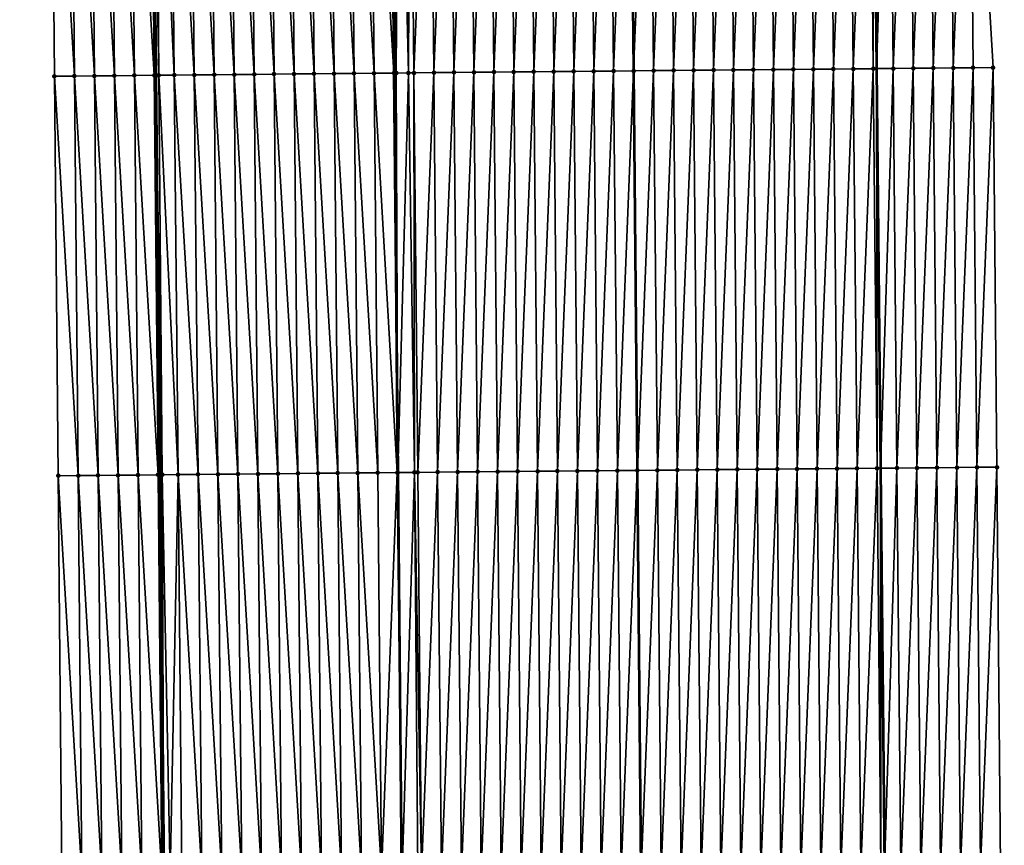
# Model space of a CAD drawing. Header units: feet. Extents: x 2010743 to 2022806, y 818705 to 837694.
# Tile 415 of 531: x 2011429 to 2011478, y 833134 to 833176. Entities that reach past the tile are written whole.
import ezdxf

# ---------------------------------------------------------------- set-up
doc = ezdxf.new("R2010")
doc.units = ezdxf.units.FT
doc.header["$MEASUREMENT"] = 0
for name, color, linetype, lineweight in [('EP_Travel Lane', 172, 'Continuous', 53), ('Road Shots', 141, 'Continuous', 100), ('STRIPING', 60, 'Continuous', 53)]:
    doc.layers.add(name, color=color, linetype=linetype, lineweight=lineweight)
doc.layers.add('I-77-MM17-21_NB-Surface-Border', color=7, linetype='Continuous')
doc.layers.add('I-77-MM17-21_NB-Surface-TIN', color=7, linetype='Continuous')

msp = doc.modelspace()

# ---------------------------------------------------------------- linework, layer by layer
at = {"layer": 'EP_Travel Lane'}
for points in [[(2011470.49, 833293.34, 292.963), (2011470.699, 833273.342, 293.131), (2011470.908, 833253.344, 293.339), (2011471.117, 833233.347, 293.592), (2011471.326, 833213.349, 293.839), (2011471.534, 833193.32, 294.066), (2011471.734, 833173.322, 294.295), (2011471.935, 833153.325, 294.54), (2011472.135, 833133.328, 294.822), (2011472.336, 833113.33, 295.092), (2011472.536, 833093.334, 295.417), (2011472.737, 833073.338, 295.752), (2011472.937, 833053.342, 296.093), (2011473.138, 833033.346, 296.435)], [(2011434.402, 833292.959, 293.292), (2011434.611, 833272.961, 293.432), (2011434.82, 833252.963, 293.639), (2011435.029, 833232.965, 293.875), (2011435.239, 833212.968, 294.131), (2011435.446, 833192.987, 294.363), (2011435.646, 833172.99, 294.628), (2011435.847, 833152.993, 294.879), (2011436.047, 833132.995, 295.14), (2011436.247, 833112.999, 295.433), (2011436.448, 833093.002, 295.728), (2011436.648, 833073.005, 296.049), (2011436.849, 833053.008, 296.345), (2011437.049, 833033.012, 296.684)]]:
    msp.add_polyline3d(points, dxfattribs=at)
at = {"layer": 'I-77-MM17-21_NB-Surface-Border', "color": 3, "linetype": 'Continuous', "lineweight": -3}
for points in [[(2011474.323, 833293.38, 292.814), (2011474.535, 833273.382, 292.978), (2011474.748, 833253.384, 293.194), (2011474.961, 833233.386, 293.438), (2011476.174, 833213.399, 293.62), (2011476.382, 833193.362, 293.874), (2011477.568, 833173.373, 294.065), (2011477.755, 833153.375, 294.289), (2011477.942, 833133.378, 294.563), (2011478.129, 833113.381, 294.848), (2011477.315, 833093.376, 295.212), (2011477.502, 833073.38, 295.566), (2011475.689, 833053.366, 295.982), (2011476.876, 833033.379, 296.31)], [(2011432.593, 833032.969, 296.561), (2011431.957, 833052.961, 296.226), (2011431.392, 833072.954, 295.91), (2011432.317, 833092.962, 295.628), (2011431.131, 833112.949, 295.299), (2011430.944, 833132.946, 295.021), (2011430.757, 833152.943, 294.756), (2011430.57, 833172.941, 294.496), (2011430.384, 833192.938, 294.233), (2011429.279, 833212.903, 293.96), (2011429.417, 833232.904, 293.721), (2011429.718, 833252.908, 293.51), (2011429.457, 833272.905, 293.298), (2011428.829, 833292.899, 293.151)]]:
    msp.add_polyline3d(points, dxfattribs=at)
at = {"layer": 'I-77-MM17-21_NB-Surface-TIN', "color": 128, "linetype": 'Continuous', "lineweight": -3}
for points in [[(2011462.382, 833193.238, 294.272), (2011462.569, 833173.24, 294.511), (2011463.382, 833193.247, 294.25)], [(2011463.569, 833173.249, 294.49), (2011463.382, 833193.247, 294.25), (2011462.569, 833173.24, 294.511)], [(2011463.569, 833173.249, 294.49), (2011464.382, 833193.256, 294.227), (2011463.382, 833193.247, 294.25)], [(2011463.569, 833173.249, 294.49), (2011464.569, 833173.258, 294.472), (2011464.382, 833193.256, 294.227)], [(2011464.569, 833173.258, 294.472), (2011465.382, 833193.265, 294.208), (2011464.382, 833193.256, 294.227)], [(2011464.569, 833173.258, 294.472), (2011465.569, 833173.267, 294.454), (2011465.382, 833193.265, 294.208)], [(2011465.569, 833173.267, 294.454), (2011466.382, 833193.274, 294.188), (2011465.382, 833193.265, 294.208)], [(2011465.569, 833173.267, 294.454), (2011466.569, 833173.276, 294.435), (2011466.382, 833193.274, 294.188)], [(2011466.569, 833173.276, 294.435), (2011467.382, 833193.283, 294.17), (2011466.382, 833193.274, 294.188)], [(2011466.569, 833173.276, 294.435), (2011467.569, 833173.285, 294.412), (2011467.382, 833193.283, 294.17)], [(2011467.569, 833173.285, 294.412), (2011468.382, 833193.292, 294.149), (2011467.382, 833193.283, 294.17)], [(2011467.569, 833173.285, 294.412), (2011468.569, 833173.294, 294.391), (2011468.382, 833193.292, 294.149)], [(2011468.569, 833173.294, 294.391), (2011469.382, 833193.301, 294.13), (2011468.382, 833193.292, 294.149)], [(2011468.569, 833173.294, 294.391), (2011469.569, 833173.303, 294.366), (2011469.382, 833193.301, 294.13)], [(2011469.569, 833173.303, 294.366), (2011470.382, 833193.31, 294.105), (2011469.382, 833193.301, 294.13)], [(2011469.569, 833173.303, 294.366), (2011470.569, 833173.312, 294.338), (2011470.382, 833193.31, 294.105)], [(2011470.569, 833173.312, 294.338), (2011471.382, 833193.319, 294.071), (2011470.382, 833193.31, 294.105)], [(2011470.569, 833173.312, 294.338), (2011471.569, 833173.321, 294.298), (2011471.382, 833193.319, 294.071)], [(2011471.569, 833173.321, 294.298), (2011471.534, 833193.32, 294.066), (2011471.382, 833193.319, 294.071)], [(2011472.382, 833193.328, 294.041), (2011471.534, 833193.32, 294.066), (2011471.734, 833173.322, 294.295)], [(2011471.569, 833173.321, 294.298), (2011471.734, 833173.322, 294.295), (2011471.534, 833193.32, 294.066)], [(2011472.569, 833173.33, 294.281), (2011472.382, 833193.328, 294.041), (2011471.734, 833173.322, 294.295)], [(2011472.569, 833173.33, 294.281), (2011473.382, 833193.336, 294), (2011472.382, 833193.328, 294.041)], [(2011472.569, 833173.33, 294.281), (2011473.569, 833173.339, 294.239), (2011473.382, 833193.336, 294)], [(2011473.569, 833173.339, 294.239), (2011474.382, 833193.345, 293.956), (2011473.382, 833193.336, 294)], [(2011473.569, 833173.339, 294.239), (2011474.569, 833173.347, 294.199), (2011474.382, 833193.345, 293.956)], [(2011474.569, 833173.347, 294.199), (2011475.382, 833193.354, 293.915), (2011474.382, 833193.345, 293.956)], [(2011474.569, 833173.347, 294.199), (2011475.569, 833173.356, 294.153), (2011475.382, 833193.354, 293.915)], [(2011475.569, 833173.356, 294.153), (2011476.382, 833193.362, 293.874), (2011475.382, 833193.354, 293.915)], [(2011475.569, 833173.356, 294.153), (2011476.568, 833173.365, 294.109), (2011476.382, 833193.362, 293.874)], [(2011476.568, 833173.365, 294.109), (2011477.568, 833173.373, 294.065), (2011476.382, 833193.362, 293.874)], [(2011431.57, 833172.951, 294.526), (2011431.384, 833192.948, 294.263), (2011430.384, 833192.938, 294.233)], [(2011431.57, 833172.951, 294.526), (2011430.384, 833192.938, 294.233), (2011430.57, 833172.941, 294.496)], [(2011432.57, 833172.96, 294.559), (2011432.384, 833192.958, 294.299), (2011431.384, 833192.948, 294.263)], [(2011431.57, 833172.951, 294.526), (2011432.57, 833172.96, 294.559), (2011431.384, 833192.948, 294.263)], [(2011433.57, 833172.97, 294.572), (2011433.384, 833192.967, 294.309), (2011432.384, 833192.958, 294.299)], [(2011432.57, 833172.96, 294.559), (2011433.57, 833172.97, 294.572), (2011432.384, 833192.958, 294.299)], [(2011434.57, 833172.98, 294.613), (2011434.384, 833192.977, 294.357), (2011433.384, 833192.967, 294.309)], [(2011433.57, 833172.97, 294.572), (2011434.57, 833172.98, 294.613), (2011433.384, 833192.967, 294.309)], [(2011435.57, 833172.989, 294.626), (2011435.383, 833192.987, 294.361), (2011434.384, 833192.977, 294.357)], [(2011434.57, 833172.98, 294.613), (2011435.57, 833172.989, 294.626), (2011434.384, 833192.977, 294.357)], [(2011435.383, 833192.987, 294.361), (2011435.646, 833172.99, 294.628), (2011435.446, 833192.987, 294.363)], [(2011435.57, 833172.989, 294.626), (2011435.646, 833172.99, 294.628), (2011435.383, 833192.987, 294.361)], [(2011435.789, 833172.992, 294.633), (2011435.639, 833192.989, 294.368), (2011435.446, 833192.987, 294.363)], [(2011435.789, 833172.992, 294.633), (2011435.446, 833192.987, 294.363), (2011435.646, 833172.99, 294.628)], [(2011436.57, 833172.999, 294.65), (2011436.383, 833192.997, 294.384), (2011435.639, 833192.989, 294.368)], [(2011435.789, 833172.992, 294.633), (2011436.57, 833172.999, 294.65), (2011435.639, 833192.989, 294.368)], [(2011437.57, 833173.009, 294.669), (2011437.383, 833193.006, 294.408), (2011436.383, 833192.997, 294.384)], [(2011436.57, 833172.999, 294.65), (2011437.57, 833173.009, 294.669), (2011436.383, 833192.997, 294.384)], [(2011438.57, 833173.018, 294.68), (2011438.383, 833193.016, 294.422), (2011437.383, 833193.006, 294.408)], [(2011437.57, 833173.009, 294.669), (2011438.57, 833173.018, 294.68), (2011437.383, 833193.006, 294.408)], [(2011439.57, 833173.028, 294.69), (2011439.383, 833193.025, 294.433), (2011438.383, 833193.016, 294.422)], [(2011438.57, 833173.018, 294.68), (2011439.57, 833173.028, 294.69), (2011438.383, 833193.016, 294.422)], [(2011440.57, 833173.037, 294.7), (2011440.383, 833193.035, 294.442), (2011439.383, 833193.025, 294.433)], [(2011439.57, 833173.028, 294.69), (2011440.57, 833173.037, 294.7), (2011439.383, 833193.025, 294.433)], [(2011441.57, 833173.047, 294.709), (2011441.383, 833193.044, 294.453), (2011440.383, 833193.035, 294.442)], [(2011440.57, 833173.037, 294.7), (2011441.57, 833173.047, 294.709), (2011440.383, 833193.035, 294.442)], [(2011442.57, 833173.056, 294.721), (2011442.383, 833193.054, 294.466), (2011441.383, 833193.044, 294.453)], [(2011441.57, 833173.047, 294.709), (2011442.57, 833173.056, 294.721), (2011441.383, 833193.044, 294.453)], [(2011443.57, 833173.066, 294.732), (2011443.383, 833193.063, 294.478), (2011442.383, 833193.054, 294.466)], [(2011442.57, 833173.056, 294.721), (2011443.57, 833173.066, 294.732), (2011442.383, 833193.054, 294.466)], [(2011444.57, 833173.075, 294.745), (2011444.383, 833193.073, 294.49), (2011443.383, 833193.063, 294.478)], [(2011443.57, 833173.066, 294.732), (2011444.57, 833173.075, 294.745), (2011443.383, 833193.063, 294.478)], [(2011445.57, 833173.085, 294.76), (2011445.383, 833193.082, 294.507), (2011444.383, 833193.073, 294.49)], [(2011444.57, 833173.075, 294.745), (2011445.57, 833173.085, 294.76), (2011444.383, 833193.073, 294.49)], [(2011446.57, 833173.095, 294.781), (2011446.383, 833193.092, 294.527), (2011445.383, 833193.082, 294.507)], [(2011445.57, 833173.085, 294.76), (2011446.57, 833173.095, 294.781), (2011445.383, 833193.082, 294.507)], [(2011446.383, 833193.092, 294.527), (2011447.57, 833173.104, 294.79), (2011447.383, 833193.101, 294.53)], [(2011446.57, 833173.095, 294.781), (2011447.57, 833173.104, 294.79), (2011446.383, 833193.092, 294.527)], [(2011447.682, 833173.105, 294.79), (2011447.816, 833193.106, 294.533), (2011447.383, 833193.101, 294.53)], [(2011447.682, 833173.105, 294.79), (2011447.383, 833193.101, 294.53), (2011447.57, 833173.104, 294.79)], [(2011447.682, 833173.105, 294.79), (2011448.291, 833173.111, 294.788), (2011447.816, 833193.106, 294.533)], [(2011448.291, 833173.111, 294.788), (2011447.964, 833193.107, 294.533), (2011447.816, 833193.106, 294.533)], [(2011448.291, 833173.111, 294.788), (2011448.383, 833193.111, 294.528), (2011447.964, 833193.107, 294.533)], [(2011448.291, 833173.111, 294.788), (2011448.57, 833173.113, 294.784), (2011448.383, 833193.111, 294.528)], [(2011448.57, 833173.113, 294.784), (2011449.383, 833193.12, 294.507), (2011448.383, 833193.111, 294.528)], [(2011448.57, 833173.113, 294.784), (2011449.57, 833173.122, 294.76), (2011449.383, 833193.12, 294.507)], [(2011449.57, 833173.122, 294.76), (2011450.383, 833193.129, 294.489), (2011449.383, 833193.12, 294.507)], [(2011449.57, 833173.122, 294.76), (2011450.57, 833173.131, 294.742), (2011450.383, 833193.129, 294.489)], [(2011450.57, 833173.131, 294.742), (2011451.383, 833193.138, 294.471), (2011450.383, 833193.129, 294.489)], [(2011450.57, 833173.131, 294.742), (2011451.57, 833173.14, 294.723), (2011451.383, 833193.138, 294.471)], [(2011451.57, 833173.14, 294.723), (2011452.383, 833193.147, 294.452), (2011451.383, 833193.138, 294.471)], [(2011451.57, 833173.14, 294.723), (2011452.569, 833173.149, 294.702), (2011452.383, 833193.147, 294.452)], [(2011452.569, 833173.149, 294.702), (2011453.383, 833193.156, 294.435), (2011452.383, 833193.147, 294.452)], [(2011452.569, 833173.149, 294.702), (2011453.569, 833173.158, 294.685), (2011453.383, 833193.156, 294.435)], [(2011453.569, 833173.158, 294.685), (2011454.383, 833193.165, 294.417), (2011453.383, 833193.156, 294.435)], [(2011453.569, 833173.158, 294.685), (2011454.569, 833173.167, 294.665), (2011454.383, 833193.165, 294.417)], [(2011454.569, 833173.167, 294.665), (2011455.383, 833193.174, 294.399), (2011454.383, 833193.165, 294.417)], [(2011454.569, 833173.167, 294.665), (2011455.569, 833173.177, 294.645), (2011455.383, 833193.174, 294.399)], [(2011455.569, 833173.177, 294.645), (2011456.383, 833193.183, 294.384), (2011455.383, 833193.174, 294.399)], [(2011455.569, 833173.177, 294.645), (2011456.569, 833173.186, 294.629), (2011456.383, 833193.183, 294.384)], [(2011456.569, 833173.186, 294.629), (2011457.383, 833193.192, 294.372), (2011456.383, 833193.183, 294.384)], [(2011456.569, 833173.186, 294.629), (2011457.569, 833173.195, 294.617), (2011457.383, 833193.192, 294.372)], [(2011457.569, 833173.195, 294.617), (2011458.382, 833193.202, 294.366), (2011457.383, 833193.192, 294.372)], [(2011457.569, 833173.195, 294.617), (2011458.569, 833173.204, 294.61), (2011458.382, 833193.202, 294.366)], [(2011458.569, 833173.204, 294.61), (2011459.364, 833193.211, 294.342), (2011458.382, 833193.202, 294.366)], [(2011458.569, 833173.204, 294.61), (2011459.554, 833173.213, 294.583), (2011459.364, 833193.211, 294.342)], [(2011459.382, 833193.211, 294.342), (2011459.364, 833193.211, 294.342), (2011459.554, 833173.213, 294.583)], [(2011459.569, 833173.213, 294.583), (2011460.382, 833193.22, 294.326), (2011459.382, 833193.211, 294.342)], [(2011459.569, 833173.213, 294.583), (2011459.382, 833193.211, 294.342), (2011459.554, 833173.213, 294.583)], [(2011459.569, 833173.213, 294.583), (2011460.569, 833173.222, 294.567), (2011460.382, 833193.22, 294.326)], [(2011460.569, 833173.222, 294.567), (2011461.382, 833193.229, 294.294), (2011460.382, 833193.22, 294.326)], [(2011460.569, 833173.222, 294.567), (2011461.569, 833173.231, 294.533), (2011461.382, 833193.229, 294.294)], [(2011461.569, 833173.231, 294.533), (2011462.382, 833193.238, 294.272), (2011461.382, 833193.229, 294.294)], [(2011461.569, 833173.231, 294.533), (2011462.569, 833173.24, 294.511), (2011462.382, 833193.238, 294.272)], [(2011440.757, 833153.04, 294.955), (2011440.57, 833173.037, 294.7), (2011439.57, 833173.028, 294.69)], [(2011441.757, 833153.049, 294.962), (2011441.57, 833173.047, 294.709), (2011440.57, 833173.037, 294.7)], [(2011440.757, 833153.04, 294.955), (2011441.757, 833153.049, 294.962), (2011440.57, 833173.037, 294.7)], [(2011442.757, 833153.059, 294.975), (2011442.57, 833173.056, 294.721), (2011441.57, 833173.047, 294.709)], [(2011441.757, 833153.049, 294.962), (2011442.757, 833153.059, 294.975), (2011441.57, 833173.047, 294.709)], [(2011443.757, 833153.068, 294.986), (2011443.57, 833173.066, 294.732), (2011442.57, 833173.056, 294.721)], [(2011442.757, 833153.059, 294.975), (2011443.757, 833153.068, 294.986), (2011442.57, 833173.056, 294.721)], [(2011444.757, 833153.078, 294.998), (2011444.57, 833173.075, 294.745), (2011443.57, 833173.066, 294.732)], [(2011443.757, 833153.068, 294.986), (2011444.757, 833153.078, 294.998), (2011443.57, 833173.066, 294.732)], [(2011445.756, 833153.087, 295.015), (2011445.57, 833173.085, 294.76), (2011444.57, 833173.075, 294.745)], [(2011444.757, 833153.078, 294.998), (2011445.756, 833153.087, 295.015), (2011444.57, 833173.075, 294.745)], [(2011446.756, 833153.097, 295.034), (2011446.57, 833173.095, 294.781), (2011445.57, 833173.085, 294.76)], [(2011445.756, 833153.087, 295.015), (2011446.756, 833153.097, 295.034), (2011445.57, 833173.085, 294.76)], [(2011447.731, 833153.106, 295.045), (2011447.57, 833173.104, 294.79), (2011446.57, 833173.095, 294.781)], [(2011446.756, 833153.097, 295.034), (2011447.731, 833153.106, 295.045), (2011446.57, 833173.095, 294.781)], [(2011447.682, 833173.105, 294.79), (2011447.57, 833173.104, 294.79), (2011447.756, 833153.106, 295.045)], [(2011447.731, 833153.106, 295.045), (2011447.756, 833153.106, 295.045), (2011447.57, 833173.104, 294.79)], [(2011447.682, 833173.105, 294.79), (2011447.756, 833153.106, 295.045), (2011448.291, 833173.111, 294.788)], [(2011448.591, 833153.114, 295.04), (2011448.291, 833173.111, 294.788), (2011447.756, 833153.106, 295.045)], [(2011448.591, 833153.114, 295.04), (2011448.57, 833173.113, 294.784), (2011448.291, 833173.111, 294.788)], [(2011448.756, 833153.116, 295.037), (2011449.57, 833173.122, 294.76), (2011448.57, 833173.113, 294.784)], [(2011448.591, 833153.114, 295.04), (2011448.756, 833153.116, 295.037), (2011448.57, 833173.113, 294.784)], [(2011448.756, 833153.116, 295.037), (2011449.756, 833153.125, 295.018), (2011449.57, 833173.122, 294.76)], [(2011449.756, 833153.125, 295.018), (2011450.57, 833173.131, 294.742), (2011449.57, 833173.122, 294.76)], [(2011449.756, 833153.125, 295.018), (2011450.756, 833153.134, 294.998), (2011450.57, 833173.131, 294.742)], [(2011450.756, 833153.134, 294.998), (2011451.57, 833173.14, 294.723), (2011450.57, 833173.131, 294.742)], [(2011450.756, 833153.134, 294.998), (2011451.756, 833153.143, 294.978), (2011451.57, 833173.14, 294.723)], [(2011451.756, 833153.143, 294.978), (2011452.569, 833173.149, 294.702), (2011451.57, 833173.14, 294.723)], [(2011451.756, 833153.143, 294.978), (2011452.756, 833153.152, 294.958), (2011452.569, 833173.149, 294.702)], [(2011452.756, 833153.152, 294.958), (2011453.569, 833173.158, 294.685), (2011452.569, 833173.149, 294.702)], [(2011452.756, 833153.152, 294.958), (2011453.756, 833153.161, 294.941), (2011453.569, 833173.158, 294.685)], [(2011453.756, 833153.161, 294.941), (2011454.569, 833173.167, 294.665), (2011453.569, 833173.158, 294.685)], [(2011453.756, 833153.161, 294.941), (2011454.756, 833153.17, 294.92), (2011454.569, 833173.167, 294.665)], [(2011454.756, 833153.17, 294.92), (2011455.569, 833173.177, 294.645), (2011454.569, 833173.167, 294.665)], [(2011454.756, 833153.17, 294.92), (2011455.756, 833153.179, 294.901), (2011455.569, 833173.177, 294.645)], [(2011455.756, 833153.179, 294.901), (2011456.569, 833173.186, 294.629), (2011455.569, 833173.177, 294.645)], [(2011455.756, 833153.179, 294.901), (2011456.756, 833153.188, 294.883), (2011456.569, 833173.186, 294.629)], [(2011456.756, 833153.188, 294.883), (2011457.569, 833173.195, 294.617), (2011456.569, 833173.186, 294.629)], [(2011456.756, 833153.188, 294.883), (2011457.756, 833153.197, 294.869), (2011457.569, 833173.195, 294.617)], [(2011457.756, 833153.197, 294.869), (2011458.569, 833173.204, 294.61), (2011457.569, 833173.195, 294.617)], [(2011457.756, 833153.197, 294.869), (2011458.756, 833153.206, 294.859), (2011458.569, 833173.204, 294.61)], [(2011458.756, 833153.206, 294.859), (2011459.554, 833173.213, 294.583), (2011458.569, 833173.204, 294.61)], [(2011458.756, 833153.206, 294.859), (2011459.743, 833153.215, 294.832), (2011459.554, 833173.213, 294.583)], [(2011459.569, 833173.213, 294.583), (2011459.554, 833173.213, 294.583), (2011459.743, 833153.215, 294.832)], [(2011459.756, 833153.215, 294.832), (2011460.569, 833173.222, 294.567), (2011459.569, 833173.213, 294.583)], [(2011459.756, 833153.215, 294.832), (2011459.569, 833173.213, 294.583), (2011459.743, 833153.215, 294.832)], [(2011459.756, 833153.215, 294.832), (2011460.756, 833153.224, 294.822), (2011460.569, 833173.222, 294.567)], [(2011460.756, 833153.224, 294.822), (2011461.569, 833173.231, 294.533), (2011460.569, 833173.222, 294.567)], [(2011460.756, 833153.224, 294.822), (2011461.756, 833153.233, 294.784), (2011461.569, 833173.231, 294.533)], [(2011461.756, 833153.233, 294.784), (2011462.569, 833173.24, 294.511), (2011461.569, 833173.231, 294.533)], [(2011461.756, 833153.233, 294.784), (2011462.756, 833153.242, 294.761), (2011462.569, 833173.24, 294.511)], [(2011462.756, 833153.242, 294.761), (2011463.569, 833173.249, 294.49), (2011462.569, 833173.24, 294.511)], [(2011463.756, 833153.251, 294.739), (2011463.569, 833173.249, 294.49), (2011462.756, 833153.242, 294.761)], [(2011463.756, 833153.251, 294.739), (2011464.569, 833173.258, 294.472), (2011463.569, 833173.249, 294.49)], [(2011463.756, 833153.251, 294.739), (2011464.756, 833153.26, 294.718), (2011464.569, 833173.258, 294.472)], [(2011464.756, 833153.26, 294.718), (2011465.569, 833173.267, 294.454), (2011464.569, 833173.258, 294.472)], [(2011464.756, 833153.26, 294.718), (2011465.756, 833153.269, 294.697), (2011465.569, 833173.267, 294.454)], [(2011465.756, 833153.269, 294.697), (2011466.569, 833173.276, 294.435), (2011465.569, 833173.267, 294.454)], [(2011465.756, 833153.269, 294.697), (2011466.756, 833153.278, 294.679), (2011466.569, 833173.276, 294.435)], [(2011466.756, 833153.278, 294.679), (2011467.569, 833173.285, 294.412), (2011466.569, 833173.276, 294.435)], [(2011466.756, 833153.278, 294.679), (2011467.756, 833153.287, 294.659), (2011467.569, 833173.285, 294.412)], [(2011467.756, 833153.287, 294.659), (2011468.569, 833173.294, 294.391), (2011467.569, 833173.285, 294.412)], [(2011467.756, 833153.287, 294.659), (2011468.756, 833153.296, 294.635), (2011468.569, 833173.294, 294.391)], [(2011468.756, 833153.296, 294.635), (2011469.569, 833173.303, 294.366), (2011468.569, 833173.294, 294.391)], [(2011468.756, 833153.296, 294.635), (2011469.756, 833153.305, 294.61), (2011469.569, 833173.303, 294.366)], [(2011469.756, 833153.305, 294.61), (2011470.569, 833173.312, 294.338), (2011469.569, 833173.303, 294.366)], [(2011469.756, 833153.305, 294.61), (2011470.755, 833153.314, 294.581), (2011470.569, 833173.312, 294.338)], [(2011470.755, 833153.314, 294.581), (2011471.569, 833173.321, 294.298), (2011470.569, 833173.312, 294.338)], [(2011470.755, 833153.314, 294.581), (2011471.755, 833153.323, 294.545), (2011471.569, 833173.321, 294.298)], [(2011471.755, 833153.323, 294.545), (2011471.734, 833173.322, 294.295), (2011471.569, 833173.321, 294.298)], [(2011472.569, 833173.33, 294.281), (2011471.734, 833173.322, 294.295), (2011471.935, 833153.325, 294.54)], [(2011471.755, 833153.323, 294.545), (2011471.935, 833153.325, 294.54), (2011471.734, 833173.322, 294.295)], [(2011472.755, 833153.332, 294.514), (2011472.569, 833173.33, 294.281), (2011471.935, 833153.325, 294.54)], [(2011472.755, 833153.332, 294.514), (2011473.569, 833173.339, 294.239), (2011472.569, 833173.33, 294.281)], [(2011472.755, 833153.332, 294.514), (2011473.755, 833153.34, 294.464), (2011473.569, 833173.339, 294.239)], [(2011473.755, 833153.34, 294.464), (2011474.569, 833173.347, 294.199), (2011473.569, 833173.339, 294.239)], [(2011473.755, 833153.34, 294.464), (2011474.755, 833153.349, 294.427), (2011474.569, 833173.347, 294.199)], [(2011474.755, 833153.349, 294.427), (2011475.569, 833173.356, 294.153), (2011474.569, 833173.347, 294.199)], [(2011474.755, 833153.349, 294.427), (2011475.755, 833153.358, 294.38), (2011475.569, 833173.356, 294.153)], [(2011475.755, 833153.358, 294.38), (2011476.568, 833173.365, 294.109), (2011475.569, 833173.356, 294.153)], [(2011475.755, 833153.358, 294.38), (2011476.755, 833153.367, 294.337), (2011476.568, 833173.365, 294.109)], [(2011476.755, 833153.367, 294.337), (2011477.568, 833173.373, 294.065), (2011476.568, 833173.365, 294.109)], [(2011476.755, 833153.367, 294.337), (2011477.755, 833153.375, 294.289), (2011477.568, 833173.373, 294.065)], [(2011431.757, 833152.953, 294.787), (2011431.57, 833172.951, 294.526), (2011430.57, 833172.941, 294.496)], [(2011431.757, 833152.953, 294.787), (2011430.57, 833172.941, 294.496), (2011430.757, 833152.943, 294.756)], [(2011432.757, 833152.963, 294.82), (2011432.57, 833172.96, 294.559), (2011431.57, 833172.951, 294.526)], [(2011431.757, 833152.953, 294.787), (2011432.757, 833152.963, 294.82), (2011431.57, 833172.951, 294.526)], [(2011433.757, 833152.972, 294.831), (2011433.57, 833172.97, 294.572), (2011432.57, 833172.96, 294.559)], [(2011432.757, 833152.963, 294.82), (2011433.757, 833152.972, 294.831), (2011432.57, 833172.96, 294.559)], [(2011434.757, 833152.982, 294.869), (2011434.57, 833172.98, 294.613), (2011433.57, 833172.97, 294.572)], [(2011433.757, 833152.972, 294.831), (2011434.757, 833152.982, 294.869), (2011433.57, 833172.97, 294.572)], [(2011435.757, 833152.992, 294.876), (2011435.57, 833172.989, 294.626), (2011434.57, 833172.98, 294.613)], [(2011434.757, 833152.982, 294.869), (2011435.757, 833152.992, 294.876), (2011434.57, 833172.98, 294.613)], [(2011435.57, 833172.989, 294.626), (2011435.847, 833152.993, 294.879), (2011435.646, 833172.99, 294.628)], [(2011435.757, 833152.992, 294.876), (2011435.847, 833152.993, 294.879), (2011435.57, 833172.989, 294.626)], [(2011435.967, 833152.994, 294.884), (2011435.789, 833172.992, 294.633), (2011435.646, 833172.99, 294.628)], [(2011435.967, 833152.994, 294.884), (2011435.646, 833172.99, 294.628), (2011435.847, 833152.993, 294.879)], [(2011436.757, 833153.002, 294.906), (2011436.57, 833172.999, 294.65), (2011435.789, 833172.992, 294.633)], [(2011435.967, 833152.994, 294.884), (2011436.757, 833153.002, 294.906), (2011435.789, 833172.992, 294.633)], [(2011437.757, 833153.011, 294.926), (2011437.57, 833173.009, 294.669), (2011436.57, 833172.999, 294.65)], [(2011436.757, 833153.002, 294.906), (2011437.757, 833153.011, 294.926), (2011436.57, 833172.999, 294.65)], [(2011438.757, 833153.021, 294.938), (2011438.57, 833173.018, 294.68), (2011437.57, 833173.009, 294.669)], [(2011437.757, 833153.011, 294.926), (2011438.757, 833153.021, 294.938), (2011437.57, 833173.009, 294.669)], [(2011439.757, 833153.03, 294.947), (2011439.57, 833173.028, 294.69), (2011438.57, 833173.018, 294.68)], [(2011438.757, 833153.021, 294.938), (2011439.757, 833153.03, 294.947), (2011438.57, 833173.018, 294.68)], [(2011439.757, 833153.03, 294.947), (2011440.757, 833153.04, 294.955), (2011439.57, 833173.028, 294.69)], [(2011469.942, 833133.308, 294.885), (2011470.755, 833153.314, 294.581), (2011469.756, 833153.305, 294.61)], [(2011469.942, 833133.308, 294.885), (2011470.942, 833133.317, 294.857), (2011470.755, 833153.314, 294.581)], [(2011470.942, 833133.317, 294.857), (2011471.755, 833153.323, 294.545), (2011470.755, 833153.314, 294.581)], [(2011470.942, 833133.317, 294.857), (2011471.942, 833133.326, 294.829), (2011471.755, 833153.323, 294.545)], [(2011471.942, 833133.326, 294.829), (2011471.935, 833153.325, 294.54), (2011471.755, 833153.323, 294.545)], [(2011472.755, 833153.332, 294.514), (2011471.935, 833153.325, 294.54), (2011472.135, 833133.328, 294.822)], [(2011471.942, 833133.326, 294.829), (2011472.135, 833133.328, 294.822), (2011471.935, 833153.325, 294.54)], [(2011472.942, 833133.335, 294.795), (2011472.755, 833153.332, 294.514), (2011472.135, 833133.328, 294.822)], [(2011472.942, 833133.335, 294.795), (2011473.755, 833153.34, 294.464), (2011472.755, 833153.332, 294.514)], [(2011472.942, 833133.335, 294.795), (2011473.942, 833133.343, 294.747), (2011473.755, 833153.34, 294.464)], [(2011473.942, 833133.343, 294.747), (2011474.755, 833153.349, 294.427), (2011473.755, 833153.34, 294.464)], [(2011473.942, 833133.343, 294.747), (2011474.942, 833133.352, 294.704), (2011474.755, 833153.349, 294.427)], [(2011474.942, 833133.352, 294.704), (2011475.755, 833153.358, 294.38), (2011474.755, 833153.349, 294.427)], [(2011474.942, 833133.352, 294.704), (2011475.942, 833133.361, 294.657), (2011475.755, 833153.358, 294.38)], [(2011475.942, 833133.361, 294.657), (2011476.755, 833153.367, 294.337), (2011475.755, 833153.358, 294.38)], [(2011475.942, 833133.361, 294.657), (2011476.942, 833133.369, 294.611), (2011476.755, 833153.367, 294.337)], [(2011476.942, 833133.369, 294.611), (2011477.755, 833153.375, 294.289), (2011476.755, 833153.367, 294.337)], [(2011476.942, 833133.369, 294.611), (2011477.942, 833133.378, 294.563), (2011477.755, 833153.375, 294.289)], [(2011431.944, 833132.956, 295.052), (2011431.757, 833152.953, 294.787), (2011430.757, 833152.943, 294.756)], [(2011431.944, 833132.956, 295.052), (2011430.757, 833152.943, 294.756), (2011430.944, 833132.946, 295.021)], [(2011432.944, 833132.966, 295.084), (2011432.757, 833152.963, 294.82), (2011431.757, 833152.953, 294.787)], [(2011431.944, 833132.956, 295.052), (2011432.944, 833132.966, 295.084), (2011431.757, 833152.953, 294.787)], [(2011433.944, 833132.975, 295.095), (2011433.757, 833152.972, 294.831), (2011432.757, 833152.963, 294.82)], [(2011432.944, 833132.966, 295.084), (2011433.944, 833132.975, 295.095), (2011432.757, 833152.963, 294.82)], [(2011434.944, 833132.985, 295.132), (2011434.757, 833152.982, 294.869), (2011433.757, 833152.972, 294.831)], [(2011433.944, 833132.975, 295.095), (2011434.944, 833132.985, 295.132), (2011433.757, 833152.972, 294.831)], [(2011435.944, 833132.994, 295.135), (2011435.757, 833152.992, 294.876), (2011434.757, 833152.982, 294.869)], [(2011434.944, 833132.985, 295.132), (2011435.944, 833132.994, 295.135), (2011434.757, 833152.982, 294.869)], [(2011435.757, 833152.992, 294.876), (2011436.047, 833132.995, 295.14), (2011435.847, 833152.993, 294.879)], [(2011435.944, 833132.994, 295.135), (2011436.047, 833132.995, 295.14), (2011435.757, 833152.992, 294.876)], [(2011435.967, 833152.994, 294.884), (2011435.847, 833152.993, 294.879), (2011436.047, 833132.995, 295.14)], [(2011436.363, 833132.999, 295.154), (2011436.757, 833153.002, 294.906), (2011435.967, 833152.994, 294.884)], [(2011436.363, 833132.999, 295.154), (2011435.967, 833152.994, 294.884), (2011436.047, 833132.995, 295.14)], [(2011436.363, 833132.999, 295.154), (2011436.944, 833133.004, 295.169), (2011436.757, 833153.002, 294.906)], [(2011437.944, 833133.014, 295.189), (2011437.757, 833153.011, 294.926), (2011436.757, 833153.002, 294.906)], [(2011436.944, 833133.004, 295.169), (2011437.944, 833133.014, 295.189), (2011436.757, 833153.002, 294.906)], [(2011438.944, 833133.023, 295.202), (2011438.757, 833153.021, 294.938), (2011437.757, 833153.011, 294.926)], [(2011437.944, 833133.014, 295.189), (2011438.944, 833133.023, 295.202), (2011437.757, 833153.011, 294.926)], [(2011439.944, 833133.033, 295.214), (2011439.757, 833153.03, 294.947), (2011438.757, 833153.021, 294.938)], [(2011438.944, 833133.023, 295.202), (2011439.944, 833133.033, 295.214), (2011438.757, 833153.021, 294.938)], [(2011440.943, 833133.042, 295.224), (2011440.757, 833153.04, 294.955), (2011439.757, 833153.03, 294.947)], [(2011439.944, 833133.033, 295.214), (2011440.943, 833133.042, 295.224), (2011439.757, 833153.03, 294.947)], [(2011441.943, 833133.052, 295.238), (2011441.757, 833153.049, 294.962), (2011440.757, 833153.04, 294.955)], [(2011440.943, 833133.042, 295.224), (2011441.943, 833133.052, 295.238), (2011440.757, 833153.04, 294.955)], [(2011442.943, 833133.061, 295.248), (2011442.757, 833153.059, 294.975), (2011441.757, 833153.049, 294.962)], [(2011441.943, 833133.052, 295.238), (2011442.943, 833133.061, 295.248), (2011441.757, 833153.049, 294.962)], [(2011443.943, 833133.071, 295.257), (2011443.757, 833153.068, 294.986), (2011442.757, 833153.059, 294.975)], [(2011442.943, 833133.061, 295.248), (2011443.943, 833133.071, 295.257), (2011442.757, 833153.059, 294.975)], [(2011444.943, 833133.08, 295.27), (2011444.757, 833153.078, 294.998), (2011443.757, 833153.068, 294.986)], [(2011443.943, 833133.071, 295.257), (2011444.943, 833133.08, 295.27), (2011443.757, 833153.068, 294.986)], [(2011445.943, 833133.09, 295.286), (2011445.756, 833153.087, 295.015), (2011444.757, 833153.078, 294.998)], [(2011444.943, 833133.08, 295.27), (2011445.943, 833133.09, 295.286), (2011444.757, 833153.078, 294.998)], [(2011446.943, 833133.1, 295.304), (2011446.756, 833153.097, 295.034), (2011445.756, 833153.087, 295.015)], [(2011445.943, 833133.09, 295.286), (2011446.943, 833133.1, 295.304), (2011445.756, 833153.087, 295.015)], [(2011446.943, 833133.1, 295.304), (2011447.731, 833153.106, 295.045), (2011446.756, 833153.097, 295.034)], [(2011446.943, 833133.1, 295.304), (2011447.943, 833133.109, 295.317), (2011447.731, 833153.106, 295.045)], [(2011447.731, 833153.106, 295.045), (2011447.943, 833133.109, 295.317), (2011447.756, 833153.106, 295.045)], [(2011447.981, 833133.109, 295.317), (2011448.591, 833153.114, 295.04), (2011447.756, 833153.106, 295.045)], [(2011447.981, 833133.109, 295.317), (2011447.756, 833153.106, 295.045), (2011447.943, 833133.109, 295.317)], [(2011447.981, 833133.109, 295.317), (2011448.757, 833133.117, 295.314), (2011448.591, 833153.114, 295.04)], [(2011448.943, 833133.118, 295.312), (2011448.756, 833153.116, 295.037), (2011448.591, 833153.114, 295.04)], [(2011448.757, 833133.117, 295.314), (2011448.943, 833133.118, 295.312), (2011448.591, 833153.114, 295.04)], [(2011448.943, 833133.118, 295.312), (2011449.756, 833153.125, 295.018), (2011448.756, 833153.116, 295.037)], [(2011448.943, 833133.118, 295.312), (2011449.943, 833133.127, 295.292), (2011449.756, 833153.125, 295.018)], [(2011449.943, 833133.127, 295.292), (2011450.756, 833153.134, 294.998), (2011449.756, 833153.125, 295.018)], [(2011449.943, 833133.127, 295.292), (2011450.943, 833133.136, 295.271), (2011450.756, 833153.134, 294.998)], [(2011450.943, 833133.136, 295.271), (2011451.756, 833153.143, 294.978), (2011450.756, 833153.134, 294.998)], [(2011450.943, 833133.136, 295.271), (2011451.943, 833133.145, 295.251), (2011451.756, 833153.143, 294.978)], [(2011451.943, 833133.145, 295.251), (2011452.756, 833153.152, 294.958), (2011451.756, 833153.143, 294.978)], [(2011451.943, 833133.145, 295.251), (2011452.943, 833133.155, 295.231), (2011452.756, 833153.152, 294.958)], [(2011452.943, 833133.155, 295.231), (2011453.756, 833153.161, 294.941), (2011452.756, 833153.152, 294.958)], [(2011452.943, 833133.155, 295.231), (2011453.943, 833133.164, 295.212), (2011453.756, 833153.161, 294.941)], [(2011453.943, 833133.164, 295.212), (2011454.756, 833153.17, 294.92), (2011453.756, 833153.161, 294.941)], [(2011453.943, 833133.164, 295.212), (2011454.943, 833133.173, 295.191), (2011454.756, 833153.17, 294.92)], [(2011454.943, 833133.173, 295.191), (2011455.756, 833153.179, 294.901), (2011454.756, 833153.17, 294.92)], [(2011454.943, 833133.173, 295.191), (2011455.943, 833133.182, 295.171), (2011455.756, 833153.179, 294.901)], [(2011455.943, 833133.182, 295.171), (2011456.756, 833153.188, 294.883), (2011455.756, 833153.179, 294.901)], [(2011455.943, 833133.182, 295.171), (2011456.943, 833133.191, 295.156), (2011456.756, 833153.188, 294.883)], [(2011456.943, 833133.191, 295.156), (2011457.756, 833153.197, 294.869), (2011456.756, 833153.188, 294.883)], [(2011456.943, 833133.191, 295.156), (2011457.943, 833133.2, 295.145), (2011457.756, 833153.197, 294.869)], [(2011457.943, 833133.2, 295.145), (2011458.756, 833153.206, 294.859), (2011457.756, 833153.197, 294.869)], [(2011457.943, 833133.2, 295.145), (2011458.943, 833133.209, 295.132), (2011458.756, 833153.206, 294.859)], [(2011458.943, 833133.209, 295.132), (2011459.743, 833153.215, 294.832), (2011458.756, 833153.206, 294.859)], [(2011458.943, 833133.209, 295.132), (2011459.933, 833133.218, 295.101), (2011459.743, 833153.215, 294.832)], [(2011459.756, 833153.215, 294.832), (2011459.743, 833153.215, 294.832), (2011459.933, 833133.218, 295.101)], [(2011459.943, 833133.218, 295.101), (2011460.756, 833153.224, 294.822), (2011459.756, 833153.215, 294.832)], [(2011459.943, 833133.218, 295.101), (2011459.756, 833153.215, 294.832), (2011459.933, 833133.218, 295.101)], [(2011459.943, 833133.218, 295.101), (2011460.943, 833133.227, 295.086), (2011460.756, 833153.224, 294.822)], [(2011460.943, 833133.227, 295.086), (2011461.756, 833153.233, 294.784), (2011460.756, 833153.224, 294.822)], [(2011460.943, 833133.227, 295.086), (2011461.943, 833133.236, 295.06), (2011461.756, 833153.233, 294.784)], [(2011461.943, 833133.236, 295.06), (2011462.756, 833153.242, 294.761), (2011461.756, 833153.233, 294.784)], [(2011461.943, 833133.236, 295.06), (2011462.943, 833133.245, 295.037), (2011462.756, 833153.242, 294.761)], [(2011462.943, 833133.245, 295.037), (2011463.756, 833153.251, 294.739), (2011462.756, 833153.242, 294.761)], [(2011463.942, 833133.254, 295.014), (2011463.756, 833153.251, 294.739), (2011462.943, 833133.245, 295.037)], [(2011463.942, 833133.254, 295.014), (2011464.756, 833153.26, 294.718), (2011463.756, 833153.251, 294.739)], [(2011463.942, 833133.254, 295.014), (2011464.942, 833133.263, 294.988), (2011464.756, 833153.26, 294.718)], [(2011464.942, 833133.263, 294.988), (2011465.756, 833153.269, 294.697), (2011464.756, 833153.26, 294.718)], [(2011464.942, 833133.263, 294.988), (2011465.942, 833133.272, 294.967), (2011465.756, 833153.269, 294.697)], [(2011465.942, 833133.272, 294.967), (2011466.756, 833153.278, 294.679), (2011465.756, 833153.269, 294.697)], [(2011465.942, 833133.272, 294.967), (2011466.942, 833133.281, 294.949), (2011466.756, 833153.278, 294.679)], [(2011466.942, 833133.281, 294.949), (2011467.756, 833153.287, 294.659), (2011466.756, 833153.278, 294.679)], [(2011466.942, 833133.281, 294.949), (2011467.942, 833133.29, 294.929), (2011467.756, 833153.287, 294.659)], [(2011467.942, 833133.29, 294.929), (2011468.756, 833153.296, 294.635), (2011467.756, 833153.287, 294.659)], [(2011467.942, 833133.29, 294.929), (2011468.942, 833133.299, 294.909), (2011468.756, 833153.296, 294.635)], [(2011468.942, 833133.299, 294.909), (2011469.756, 833153.305, 294.61), (2011468.756, 833153.296, 294.635)], [(2011468.942, 833133.299, 294.909), (2011469.942, 833133.308, 294.885), (2011469.756, 833153.305, 294.61)]]:
    msp.add_3dface(points, dxfattribs=at)
at = {"layer": 'Road Shots', "lineweight": 100}
for p in [(2011440.57, 833173.037, 294.7), (2011441.57, 833173.047, 294.709), (2011442.57, 833173.056, 294.721), (2011443.57, 833173.066, 294.732), (2011444.57, 833173.075, 294.745), (2011445.57, 833173.085, 294.76), (2011446.57, 833173.095, 294.781), (2011447.57, 833173.104, 294.79), (2011447.682, 833173.105, 294.79), (2011448.291, 833173.111, 294.788), (2011448.57, 833173.113, 294.784), (2011449.57, 833173.122, 294.76), (2011450.57, 833173.131, 294.742), (2011451.57, 833173.14, 294.723), (2011452.569, 833173.149, 294.702), (2011453.569, 833173.158, 294.685), (2011454.569, 833173.167, 294.665), (2011455.569, 833173.177, 294.645), (2011456.569, 833173.186, 294.629), (2011457.569, 833173.195, 294.617), (2011458.569, 833173.204, 294.61), (2011459.569, 833173.213, 294.583), (2011460.569, 833173.222, 294.567), (2011461.569, 833173.231, 294.533), (2011462.569, 833173.24, 294.511), (2011463.569, 833173.249, 294.49), (2011464.569, 833173.258, 294.472), (2011465.569, 833173.267, 294.454), (2011466.569, 833173.276, 294.435), (2011467.569, 833173.285, 294.412), (2011468.569, 833173.294, 294.391), (2011469.569, 833173.303, 294.366), (2011470.569, 833173.312, 294.338), (2011471.569, 833173.321, 294.298), (2011472.569, 833173.33, 294.281), (2011473.569, 833173.339, 294.239), (2011474.569, 833173.347, 294.199), (2011475.569, 833173.356, 294.153), (2011476.568, 833173.365, 294.109), (2011477.568, 833173.373, 294.065), (2011430.57, 833172.941, 294.496), (2011431.57, 833172.951, 294.526), (2011432.57, 833172.96, 294.559), (2011433.57, 833172.97, 294.572), (2011434.57, 833172.98, 294.613), (2011435.57, 833172.989, 294.626), (2011435.789, 833172.992, 294.633), (2011436.57, 833172.999, 294.65), (2011437.57, 833173.009, 294.669), (2011438.57, 833173.018, 294.68), (2011439.57, 833173.028, 294.69), (2011470.755, 833153.314, 294.581), (2011471.755, 833153.323, 294.545), (2011472.755, 833153.332, 294.514), (2011473.755, 833153.34, 294.464), (2011474.755, 833153.349, 294.427), (2011475.755, 833153.358, 294.38), (2011476.755, 833153.367, 294.337), (2011477.755, 833153.375, 294.289), (2011430.757, 833152.943, 294.756), (2011431.757, 833152.953, 294.787), (2011432.757, 833152.963, 294.82), (2011433.757, 833152.972, 294.831), (2011434.757, 833152.982, 294.869), (2011435.757, 833152.992, 294.876), (2011435.967, 833152.994, 294.884), (2011436.757, 833153.002, 294.906), (2011437.757, 833153.011, 294.926), (2011438.757, 833153.021, 294.938), (2011439.757, 833153.03, 294.947), (2011440.757, 833153.04, 294.955), (2011441.757, 833153.049, 294.962), (2011442.757, 833153.059, 294.975), (2011443.757, 833153.068, 294.986), (2011444.757, 833153.078, 294.998), (2011445.756, 833153.087, 295.015), (2011446.756, 833153.097, 295.034), (2011447.731, 833153.106, 295.045), (2011447.756, 833153.106, 295.045), (2011448.591, 833153.114, 295.04), (2011448.756, 833153.116, 295.037), (2011449.756, 833153.125, 295.018), (2011450.756, 833153.134, 294.998), (2011451.756, 833153.143, 294.978), (2011452.756, 833153.152, 294.958), (2011453.756, 833153.161, 294.941), (2011454.756, 833153.17, 294.92), (2011455.756, 833153.179, 294.901), (2011456.756, 833153.188, 294.883), (2011457.756, 833153.197, 294.869), (2011458.756, 833153.206, 294.859), (2011459.756, 833153.215, 294.832), (2011460.756, 833153.224, 294.822), (2011461.756, 833153.233, 294.784), (2011462.756, 833153.242, 294.761), (2011463.756, 833153.251, 294.739), (2011464.756, 833153.26, 294.718), (2011465.756, 833153.269, 294.697), (2011466.756, 833153.278, 294.679), (2011467.756, 833153.287, 294.659), (2011468.756, 833153.296, 294.635), (2011469.756, 833153.305, 294.61)]:
    msp.add_point(p, dxfattribs=at)
at = {"layer": 'STRIPING'}
for points in [[(2011446.324, 833293.088, 293.448), (2011446.537, 833273.089, 293.593), (2011446.75, 833253.091, 293.783), (2011446.963, 833233.094, 294.043), (2011447.175, 833213.096, 294.305), (2011447.383, 833193.101, 294.53), (2011447.57, 833173.104, 294.79), (2011447.756, 833153.106, 295.045), (2011447.943, 833133.109, 295.317), (2011448.13, 833113.112, 295.593), (2011448.317, 833093.115, 295.89), (2011448.503, 833073.118, 296.208), (2011448.69, 833053.121, 296.506), (2011448.877, 833033.125, 296.848)], [(2011458.29, 833293.213, 293.24), (2011458.506, 833273.215, 293.399), (2011458.722, 833253.217, 293.583), (2011458.938, 833233.22, 293.846), (2011459.153, 833213.222, 294.102), (2011459.364, 833193.211, 294.342), (2011459.554, 833173.213, 294.583), (2011459.743, 833153.215, 294.832), (2011459.933, 833133.218, 295.101), (2011460.122, 833113.221, 295.398), (2011460.312, 833093.224, 295.703), (2011460.501, 833073.228, 296.018), (2011460.691, 833053.231, 296.321), (2011460.881, 833033.234, 296.656)]]:
    msp.add_polyline3d(points, dxfattribs=at)

doc.saveas('drawing.dxf')
